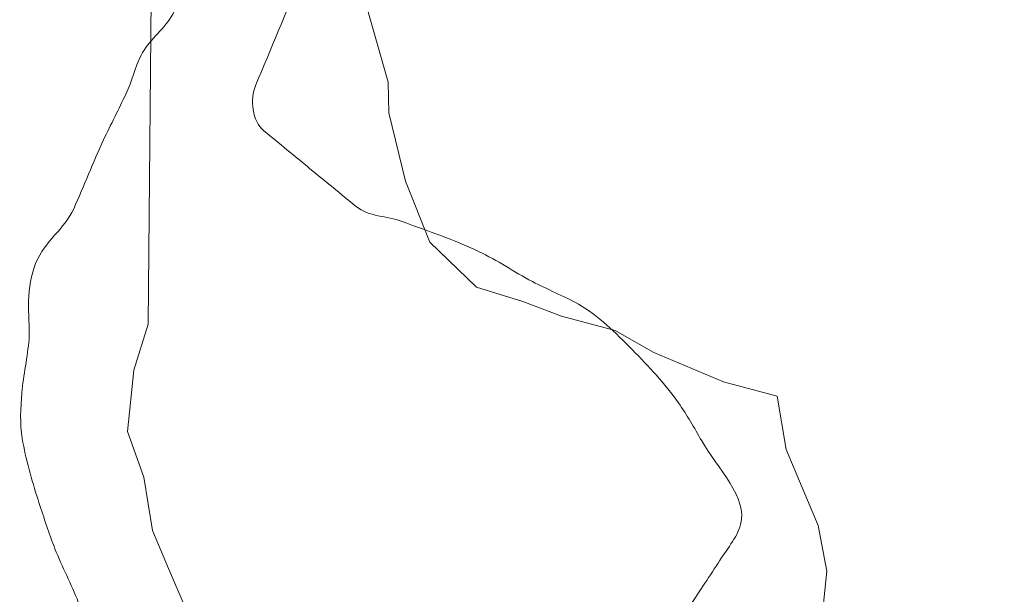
# Model space of a CAD drawing. Header units: feet. Extents: x 92 to 141.3, y -5 to 23.6.
# Tile 599 of 651: x 130.3665 to 130.4197, y 18.5422 to 18.5732. Entities that reach past the tile are written whole.
import ezdxf

# ---------------------------------------------------------------- set-up
doc = ezdxf.new("R2010")
doc.units = ezdxf.units.FT
doc.header["$MEASUREMENT"] = 0
doc.layers.add('CUY - Design$0$GM_X_Major_River', color=5, linetype='Continuous', lineweight=13)
doc.layers.add('CUY - Design$0$GM_X_Minor_Lake', color=5, linetype='Continuous', lineweight=0)

msp = doc.modelspace()

# ---------------------------------------------------------------- linework, layer by layer
at = {"layer": 'CUY - Design$0$GM_X_Major_River'}
for points, knots in [([(130.377569, 18.531262), (130.376596, 18.532493), (130.375624, 18.533725), (130.374652, 18.534956), (130.374155, 18.535586), (130.373844, 18.536354), (130.373397, 18.537011), (130.372583, 18.538207), (130.370742, 18.538556), (130.370077, 18.539873), (130.369757, 18.540506), (130.36991, 18.541289), (130.369645, 18.541936), (130.36925, 18.542902), (130.368746, 18.543834), (130.368384, 18.544818), (130.368084, 18.545635), (130.367805, 18.546456), (130.367539, 18.547289), (130.367191, 18.548375), (130.366877, 18.549461), (130.366687, 18.550586), (130.366549, 18.551404), (130.366598, 18.552243), (130.366664, 18.553063), (130.366742, 18.554029), (130.36698, 18.554988), (130.367051, 18.555955), (130.367101, 18.556639), (130.367002, 18.557332), (130.367032, 18.55802), (130.367063, 18.558722), (130.367153, 18.559417), (130.367427, 18.56009), (130.36789, 18.561222), (130.368972, 18.561923), (130.369462, 18.562996), (130.370023, 18.564226), (130.370501, 18.565501), (130.371079, 18.566726), (130.371472, 18.56756), (130.371897, 18.568382), (130.372292, 18.569215), (130.372609, 18.569883), (130.372772, 18.570619), (130.373097, 18.571284), (130.373483, 18.572076), (130.374271, 18.572606), (130.374728, 18.573364), (130.375207, 18.574158), (130.375728, 18.574954), (130.375944, 18.575851), (130.376208, 18.576954), (130.376473, 18.578057), (130.376738, 18.579161)], [0, 0, 0, 0, 0.087571, 0.087571, 0.087571, 0.132366, 0.132366, 0.132366, 0.213905, 0.213905, 0.213905, 0.253122, 0.253122, 0.253122, 0.311644, 0.311644, 0.311644, 0.360222, 0.360222, 0.360222, 0.42358, 0.42358, 0.42358, 0.469658, 0.469658, 0.469658, 0.523943, 0.523943, 0.523943, 0.562367, 0.562367, 0.562367, 0.60156, 0.60156, 0.60156, 0.667564, 0.667564, 0.667564, 0.743185, 0.743185, 0.743185, 0.794702, 0.794702, 0.794702, 0.836007, 0.836007, 0.836007, 0.885179, 0.885179, 0.885179, 0.936678, 0.936678, 0.936678, 1, 1, 1, 1]), ([(130.381716, 18.575485), (130.380908, 18.57355), (130.3801, 18.571616), (130.379293, 18.569682), (130.37897, 18.568909), (130.379082, 18.56774), (130.379729, 18.567209), (130.380558, 18.566528), (130.381388, 18.565846), (130.382218, 18.565164), (130.383047, 18.564483), (130.383877, 18.563801), (130.384707, 18.56312), (130.385379, 18.562568), (130.386374, 18.562617), (130.387188, 18.562313), (130.388573, 18.561796), (130.389982, 18.561333), (130.391322, 18.560694), (130.392325, 18.560217), (130.393246, 18.559589), (130.394221, 18.559067), (130.395032, 18.558633), (130.3959, 18.558312), (130.396704, 18.557847), (130.397809, 18.557209), (130.398709, 18.556305), (130.39961, 18.555393), (130.400511, 18.554482), (130.401364, 18.553565), (130.402108, 18.552524), (130.402578, 18.551865), (130.402954, 18.551183), (130.403362, 18.550469), (130.404208, 18.548988), (130.405867, 18.5474), (130.405463, 18.545943), (130.405267, 18.54524), (130.404674, 18.544554), (130.404243, 18.543868), (130.40371, 18.543019), (130.403147, 18.542226), (130.402618, 18.541377), (130.402083, 18.540518), (130.401398, 18.539338), (130.401817, 18.538478), (130.402233, 18.537626), (130.402981, 18.536857), (130.403488, 18.536014), (130.404054, 18.535071), (130.404562, 18.534076), (130.40516, 18.533138), (130.405636, 18.532393), (130.406154, 18.53166), (130.406826, 18.531087), (130.407646, 18.530388), (130.408495, 18.529733), (130.409318, 18.529042), (130.410289, 18.528228), (130.411257, 18.527407), (130.412222, 18.526586), (130.413111, 18.52583), (130.413847, 18.524901), (130.414717, 18.52413), (130.415497, 18.523439), (130.416935, 18.523713), (130.417612, 18.522914), (130.418306, 18.522094), (130.419001, 18.521274), (130.419695, 18.520454)], [0, 0, 0, 0, 0.081026, 0.081026, 0.081026, 0.113376, 0.113376, 0.113376, 0.15488, 0.15488, 0.15488, 0.196384, 0.196384, 0.196384, 0.229994, 0.229994, 0.229994, 0.287206, 0.287206, 0.287206, 0.330033, 0.330033, 0.330033, 0.365676, 0.365676, 0.365676, 0.41469, 0.41469, 0.41469, 0.463704, 0.463704, 0.463704, 0.494728, 0.494728, 0.494728, 0.559011, 0.559011, 0.559011, 0.59003, 0.59003, 0.59003, 0.628353, 0.628353, 0.628353, 0.667095, 0.667095, 0.667095, 0.705453, 0.705453, 0.705453, 0.748317, 0.748317, 0.748317, 0.782363, 0.782363, 0.782363, 0.823888, 0.823888, 0.823888, 0.872898, 0.872898, 0.872898, 0.91801, 0.91801, 0.91801, 0.958458, 0.958458, 0.958458, 1, 1, 1, 1])]:
    msp.add_open_spline(points, degree=3, knots=knots, dxfattribs=at)
at = {"layer": 'CUY - Design$0$GM_X_Minor_Lake', "flags": 128}
for points in [[(130.377312, 18.601902), (130.386441, 18.569834), (130.386476, 18.568182), (130.387377, 18.564481), (130.388683, 18.5612), (130.391211, 18.558769), (130.393704, 18.557991), (130.395788, 18.557206), (130.398693, 18.556434), (130.400785, 18.555235), (130.404535, 18.553655), (130.407441, 18.552884), (130.407913, 18.55), (130.409649, 18.5459), (130.410114, 18.543429), (130.409766, 18.540118)], [(130.384446, 18.526788), (130.383569, 18.528456), (130.38186, 18.531313), (130.38057, 18.533769), (130.378877, 18.535802), (130.377596, 18.537845), (130.375454, 18.541523), (130.374586, 18.543571), (130.373718, 18.545622), (130.373245, 18.548506), (130.372371, 18.550969), (130.372714, 18.55428), (130.373492, 18.556774), (130.373885, 18.599764)]]:
    msp.add_lwpolyline(points, dxfattribs=at)

doc.saveas('drawing.dxf')
